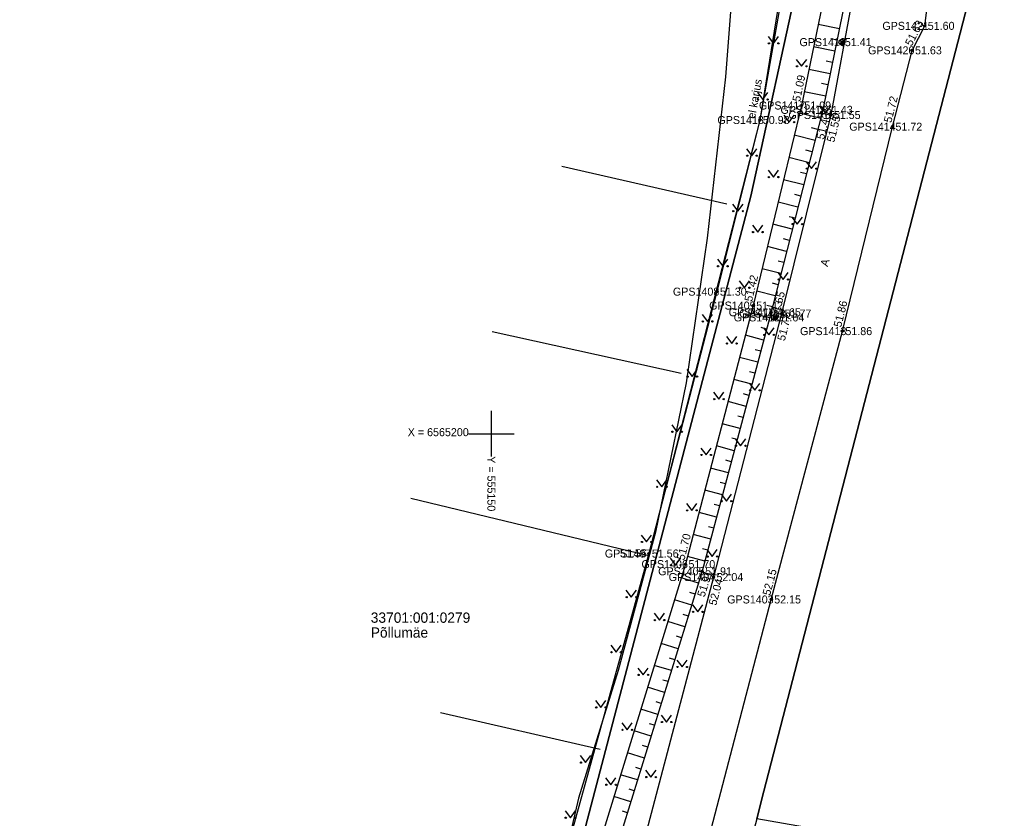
# Model space of a CAD drawing. Extents: x 551623 to 559850, y 6561220 to 6567135.
# Drawn here: x 555108.7 to 555194.4, y 6565166.4 to 6565236.2 of the extents above; entities that cross this region are included whole.
import ezdxf

# ---------------------------------------------------------------- set-up
doc = ezdxf.new("R2010")
doc.units = 0
for name, color, linetype in [('AED', 7, 'Continuous'), ('DTRASS', 7, 'Continuous'), ('HALJASTUS', 7, 'Continuous'), ('KORGUS-EH2000', 7, 'Continuous'), ('KPKAABEL', 7, 'Continuous'), ('MOOTKORG-EH2000', 7, 'Continuous'), ('MOOTMPUNKT', 7, 'Continuous'), ('MOOTNR', 7, 'Continuous'), ('MOOTPIIR', 7, 'Continuous'), ('PIIR', 7, 'Continuous'), ('POST', 7, 'Continuous'), ('RELJEEF', 7, 'Continuous'), ('TEE', 7, 'Continuous'), ('VORK', 7, 'Continuous')]:
    doc.layers.add(name, color=color, linetype=linetype)

msp = doc.modelspace()

# ---------------------------------------------------------------- linework, layer by layer
at = {"layer": 'AED'}
msp.add_lwpolyline([(555179.37, 6565300.078), (555180.242, 6565299.846), (555180.75, 6565290.874), (555180.137, 6565280.616), (555178.982, 6565264.788), (555177.984, 6565255.288), (555177.306, 6565249.05), (555173.486, 6565227.422), (555169.733, 6565212.423), (555163.779, 6565189.534), (555156.086, 6565161.758), (555151.428, 6565143.905), (555146.995, 6565125.891), (555142.273, 6565107.514), (555136.767, 6565086.759), (555131.214, 6565064.984), (555128.386, 6565056.617), (555127.142, 6565056.522)], dxfattribs=at)
at = {"layer": 'DTRASS'}
for p, q in [((555170.609, 6565220.068), (555156.169, 6565223.363)), ((555166.602, 6565205.271), (555150.087, 6565208.914)), ((555163.633, 6565189.361), (555142.954, 6565194.337)), ((555159.513, 6565172.397), (555145.548, 6565175.625))]:
    msp.add_line(p, q, dxfattribs=at)
at = {"layer": 'HALJASTUS'}
for p, q in [((555174.221, 6565234.729), (555174.684, 6565234.122)), ((555174.684, 6565234.122), (555175.13, 6565234.729)), ((555176.678, 6565232.722), (555177.141, 6565232.115)), ((555177.141, 6565232.115), (555177.587, 6565232.722)), ((555173.272, 6565229.82), (555173.736, 6565229.213)), ((555173.736, 6565229.213), (555174.181, 6565229.82)), ((555178.778, 6565228.624), (555179.241, 6565228.017)), ((555179.241, 6565228.017), (555179.687, 6565228.624)), ((555175.593, 6565227.849), (555176.057, 6565227.242)), ((555176.057, 6565227.242), (555176.502, 6565227.849)), ((555172.324, 6565224.911), (555172.788, 6565224.304)), ((555172.788, 6565224.304), (555173.233, 6565224.911)), ((555177.538, 6565223.78), (555178.001, 6565223.173)), ((555178.001, 6565223.173), (555178.447, 6565223.78)), ((555174.214, 6565223.043), (555174.677, 6565222.437)), ((555174.677, 6565222.437), (555175.123, 6565223.043)), ((555171.105, 6565220.065), (555171.568, 6565219.458)), ((555171.568, 6565219.458), (555172.014, 6565220.065)), ((555176.298, 6565218.936), (555176.762, 6565218.329)), ((555176.762, 6565218.329), (555177.207, 6565218.936)), ((555172.834, 6565218.237), (555173.298, 6565217.631)), ((555173.298, 6565217.631), (555173.743, 6565218.237)), ((555169.773, 6565215.246), (555170.236, 6565214.639)), ((555170.236, 6565214.639), (555170.682, 6565215.246)), ((555175.059, 6565214.092), (555175.522, 6565213.485)), ((555175.522, 6565213.485), (555175.968, 6565214.092)), ((555171.682, 6565213.373), (555172.146, 6565212.766)), ((555172.146, 6565212.766), (555172.591, 6565213.373)), ((555168.441, 6565210.426), (555168.904, 6565209.82)), ((555168.904, 6565209.82), (555169.35, 6565210.426)), ((555173.819, 6565209.248), (555174.282, 6565208.642)), ((555174.282, 6565208.642), (555174.728, 6565209.248)), ((555170.561, 6565208.5), (555171.024, 6565207.893)), ((555171.024, 6565207.893), (555171.47, 6565208.5)), ((555167.108, 6565205.607), (555167.572, 6565205)), ((555167.572, 6565205), (555168.017, 6565205.607)), ((555172.579, 6565204.404), (555173.043, 6565203.798)), ((555173.043, 6565203.798), (555173.488, 6565204.404)), ((555169.439, 6565203.627), (555169.903, 6565203.021)), ((555169.903, 6565203.021), (555170.348, 6565203.627)), ((555165.776, 6565200.788), (555166.24, 6565200.181)), ((555166.24, 6565200.181), (555166.685, 6565200.788)), ((555171.34, 6565199.561), (555171.803, 6565198.954)), ((555171.803, 6565198.954), (555172.249, 6565199.561)), ((555168.318, 6565198.755), (555168.781, 6565198.148)), ((555168.781, 6565198.148), (555169.227, 6565198.755)), ((555164.444, 6565195.969), (555164.908, 6565195.362)), ((555164.908, 6565195.362), (555165.353, 6565195.969)), ((555170.1, 6565194.717), (555170.563, 6565194.11)), ((555170.563, 6565194.11), (555171.009, 6565194.717)), ((555167.068, 6565193.916), (555167.531, 6565193.309)), ((555167.531, 6565193.309), (555167.977, 6565193.916)), ((555163.112, 6565191.149), (555163.575, 6565190.543)), ((555163.575, 6565190.543), (555164.021, 6565191.149)), ((555168.86, 6565189.873), (555169.324, 6565189.266)), ((555169.324, 6565189.266), (555169.769, 6565189.873)), ((555165.653, 6565189.12), (555166.117, 6565188.513)), ((555166.117, 6565188.513), (555166.562, 6565189.12)), ((555161.78, 6565186.33), (555162.243, 6565185.723)), ((555162.243, 6565185.723), (555162.689, 6565186.33)), ((555167.591, 6565185.037), (555168.055, 6565184.43)), ((555168.055, 6565184.43), (555168.5, 6565185.037)), ((555164.239, 6565184.324), (555164.703, 6565183.718)), ((555164.703, 6565183.718), (555165.148, 6565184.324)), ((555160.448, 6565181.511), (555160.911, 6565180.904)), ((555160.911, 6565180.904), (555161.357, 6565181.511)), ((555162.825, 6565179.528), (555163.289, 6565178.922)), ((555163.289, 6565178.922), (555163.734, 6565179.528)), ((555166.227, 6565180.227), (555166.69, 6565179.62)), ((555166.69, 6565179.62), (555167.136, 6565180.227)), ((555159.116, 6565176.691), (555159.579, 6565176.085)), ((555159.579, 6565176.085), (555160.025, 6565176.691)), ((555164.862, 6565175.417), (555165.325, 6565174.81)), ((555165.325, 6565174.81), (555165.771, 6565175.417)), ((555161.411, 6565174.733), (555161.874, 6565174.126)), ((555161.874, 6565174.126), (555162.32, 6565174.733)), ((555157.784, 6565171.872), (555158.247, 6565171.265)), ((555158.247, 6565171.265), (555158.693, 6565171.872)), ((555163.497, 6565170.606), (555163.961, 6565170)), ((555163.961, 6565170), (555164.406, 6565170.606)), ((555159.997, 6565169.937), (555160.46, 6565169.33)), ((555160.46, 6565169.33), (555160.906, 6565169.937)), ((555156.451, 6565167.053), (555156.915, 6565166.446)), ((555156.915, 6565166.446), (555157.36, 6565167.053))]:
    msp.add_line(p, q, dxfattribs=at)
for centre in [(555174.283, 6565234.122), (555175.112, 6565234.122), (555176.74, 6565232.115), (555177.569, 6565232.115), (555173.335, 6565229.213), (555174.164, 6565229.213), (555178.84, 6565228.017), (555179.669, 6565228.017), (555175.656, 6565227.242), (555176.485, 6565227.242), (555172.387, 6565224.304), (555173.216, 6565224.304), (555177.6, 6565223.173), (555178.429, 6565223.173), (555174.276, 6565222.437), (555175.105, 6565222.437), (555171.167, 6565219.458), (555171.996, 6565219.458), (555176.361, 6565218.329), (555177.189, 6565218.329), (555172.897, 6565217.631), (555173.725, 6565217.631), (555169.835, 6565214.639), (555170.664, 6565214.639), (555175.121, 6565213.485), (555175.95, 6565213.485), (555171.745, 6565212.766), (555172.574, 6565212.766), (555168.503, 6565209.82), (555169.332, 6565209.82), (555173.881, 6565208.642), (555174.71, 6565208.642), (555170.623, 6565207.893), (555171.452, 6565207.893), (555167.171, 6565205), (555168, 6565205), (555172.642, 6565203.798), (555173.471, 6565203.798), (555169.502, 6565203.021), (555170.33, 6565203.021), (555165.839, 6565200.181), (555166.667, 6565200.181), (555171.402, 6565198.954), (555172.231, 6565198.954), (555168.38, 6565198.148), (555169.209, 6565198.148), (555164.507, 6565195.362), (555165.335, 6565195.362), (555170.162, 6565194.11), (555170.991, 6565194.11), (555167.13, 6565193.309), (555167.959, 6565193.309), (555163.174, 6565190.543), (555164.003, 6565190.543), (555168.923, 6565189.266), (555169.752, 6565189.266), (555165.716, 6565188.513), (555166.545, 6565188.513), (555161.842, 6565185.723), (555162.671, 6565185.723), (555164.302, 6565183.718), (555165.13, 6565183.718), (555167.654, 6565184.43), (555168.483, 6565184.43), (555160.51, 6565180.904), (555161.339, 6565180.904), (555166.289, 6565179.62), (555167.118, 6565179.62), (555162.888, 6565178.922), (555163.716, 6565178.922), (555159.178, 6565176.085), (555160.007, 6565176.085), (555164.924, 6565174.81), (555165.753, 6565174.81), (555161.473, 6565174.126), (555162.302, 6565174.126), (555157.846, 6565171.265), (555158.675, 6565171.265), (555163.559, 6565170), (555164.388, 6565170), (555160.059, 6565169.33), (555160.888, 6565169.33), (555156.514, 6565166.446), (555157.343, 6565166.446)]:
    msp.add_circle(centre, 0.055, dxfattribs=at)
at = {"layer": 'KORGUS-EH2000'}
for centre in [(555186.799, 6565233.51), (555177.118, 6565228.691), (555179.005, 6565228.311), (555173.486, 6565227.422), (555179.697, 6565227.862), (555185.087, 6565226.838), (555169.733, 6565212.423), (555172.906, 6565211.208), (555174.467, 6565210.622), (555175.388, 6565210.507), (555180.709, 6565208.971), (555163.779, 6565189.534), (555166.985, 6565188.606), (555168.444, 6565187.982), (555169.433, 6565187.479), (555174.483, 6565185.521)]:
    msp.add_circle(centre, 0.1, dxfattribs=at)
at = {"layer": 'KPKAABEL'}
msp.add_lwpolyline([(555166.139, 6565359.889), (555169.783, 6565348.422), (555171.572, 6565337.25), (555172.523, 6565325.522), (555172.476, 6565313.268), (555172.511, 6565302.969), (555172.901, 6565290.135), (555172.887, 6565279.431), (555172.817, 6565266.938), (555172.536, 6565254.014), (555171.281, 6565241.464), (555170.488, 6565231.192), (555168.866, 6565217.1), (555167.048, 6565204.461), (555164.351, 6565191.399), (555161.107, 6565179.306), (555157.628, 6565168.142), (555155.008, 6565156.873), (555154.465, 6565156.331), (555152.85, 6565155.986), (555149.5, 6565156.323)], dxfattribs=at)
at = {"layer": 'MOOTMPUNKT'}
for centre in [(555187.911, 6565235.651), (555180.659, 6565234.228), (555186.799, 6565233.51), (555177.118, 6565228.691), (555179.005, 6565228.311), (555173.486, 6565227.422), (555179.697, 6565227.862), (555185.087, 6565226.838), (555169.733, 6565212.423), (555172.906, 6565211.208), (555174.467, 6565210.622), (555175.388, 6565210.507), (555174.77, 6565210.171), (555180.709, 6565208.971), (555163.779, 6565189.534), (555166.985, 6565188.606), (555168.444, 6565187.982), (555169.433, 6565187.479), (555174.483, 6565185.521)]:
    msp.add_circle(centre, 0.1, dxfattribs=at)
at = {"layer": 'MOOTPIIR'}
for points in [[(555159.402, 6565375.941), (555168.348, 6565355.185), (555172.166, 6565344.528), (555174.522, 6565333.321), (555178.521, 6565317.128), (555179.431, 6565307.904), (555179.588, 6565301.089), (555179.37, 6565300.078), (555180.137, 6565280.616), (555177.984, 6565255.288), (555173.486, 6565227.422), (555163.779, 6565189.534), (555156.086, 6565161.758), (555151.428, 6565143.905), (555146.995, 6565125.891), (555142.273, 6565107.514), (555136.767, 6565086.759)], [(555288.412, 6565133.905), (555268.035, 6565138.732), (555253.525, 6565143.622), (555235.12, 6565151.155), (555234.467, 6565152.147), (555233.413, 6565153.879), (555194.166, 6565154.476), (555170.849, 6565163.433), (555168.744, 6565163.563), (555174.483, 6565185.521), (555180.709, 6565208.971), (555185.087, 6565226.838), (555186.799, 6565233.51), (555187.911, 6565235.651), (555189.563, 6565248.443)]]:
    msp.add_lwpolyline(points, dxfattribs=at)
at = {"layer": 'PIIR'}
for points in [[(555171.91, 6565394.64), (555191.35, 6565341.19), (555195.08, 6565294.61), (555195.28, 6565271.63), (555191.64, 6565237.48), (555173.84, 6565168.77), (555173.21, 6565166.35), (555172.58, 6565163.93), (555140.74, 6565041.04), (555133.32, 6565012.53), (555119.68, 6564972.95), (555107.79, 6564965.53), (555093.78, 6564958.98), (555080.97, 6564954.71), (555007.97, 6564939.78), (554928.66, 6564923.99)], [(554924.73, 6564941.05), (555076.32, 6564971.61), (555087.28, 6564975.26), (555098.22, 6564980.37), (555106.03, 6564987.06), (555108.27, 6564991.27), (555117.14, 6565008.97), (555172.7, 6565220.76), (555176.93, 6565240.09), (555179.22, 6565254.85), (555180.41, 6565269.99), (555180.8, 6565287.7), (555180.26, 6565306.43), (555178.11, 6565321.18), (555176.49, 6565331.05), (555172.72, 6565345.23), (555166.64, 6565360.5)], [(555288.85, 6565092.31), (555275.41, 6565088.83), (555273.15, 6565087.34), (555239.11, 6565139), (555231.12, 6565150.64), (555225.89, 6565157.13), (555173.21, 6565166.35), (555173.84, 6565168.77), (555191.64, 6565237.48), (555195.28, 6565271.63), (555195.08, 6565294.61), (555205.15, 6565297.11), (555275.38, 6565300.17), (555292.52, 6565297.57)]]:
    msp.add_lwpolyline(points, dxfattribs=at)
msp.add_lwpolyline([(554962.55, 6565234.93), (555180.26, 6565306.43), (555180.8, 6565287.7), (555180.41, 6565269.99), (555179.22, 6565254.85), (555176.93, 6565240.09), (555172.7, 6565220.76), (555117.14, 6565008.97), (555108.27, 6564991.27)], close=True, dxfattribs=at)
at = {"layer": 'POST'}
for p, q in [((555180.481, 6565234.051), (555180.835, 6565234.405)), ((555174.593, 6565209.995), (555174.947, 6565210.348))]:
    msp.add_line(p, q, dxfattribs=at)
for centre in [(555180.659, 6565234.228), (555174.77, 6565210.171)]:
    msp.add_circle(centre, 0.25, dxfattribs=at)
for centre, radius, start, end in [((555180.659, 6565234.228), 0.225, 224.85406, 45.03563), ((555180.659, 6565234.228), 0.2, 224.84272, 45.04698), ((555180.659, 6565234.228), 0.175, 224.82813, 45.06157), ((555180.659, 6565234.228), 0.15, 224.80867, 45.08103), ((555180.659, 6565234.228), 0.125, 224.78144, 45.10826), ((555180.659, 6565234.228), 0.1, 224.74058, 45.14911), ((555180.659, 6565234.228), 0.075, 224.67249, 45.2172), ((555180.659, 6565234.228), 0.05, 224.53632, 45.35338), ((555180.659, 6565234.228), 0.025, 224.12776, 45.76193), ((555174.77, 6565210.171), 0.225, 224.85406, 45.03563), ((555174.77, 6565210.171), 0.2, 224.84272, 45.04698), ((555174.77, 6565210.171), 0.175, 224.82813, 45.06157), ((555174.77, 6565210.171), 0.15, 224.80867, 45.08103), ((555174.77, 6565210.171), 0.125, 224.78144, 45.10826), ((555174.77, 6565210.171), 0.1, 224.74058, 45.14911), ((555174.77, 6565210.171), 0.075, 224.67249, 45.2172), ((555174.77, 6565210.171), 0.05, 224.53632, 45.35338), ((555174.77, 6565210.171), 0.025, 224.12776, 45.76193)]:
    msp.add_arc(centre, radius, start, end, dxfattribs=at)
at = {"layer": 'RELJEEF'}
for p, q in [((555180.44, 6565235.386), (555178.579, 6565235.764)), ((555180.242, 6565234.406), (555179.682, 6565234.519)), ((555180.043, 6565233.426), (555178.174, 6565233.805)), ((555179.844, 6565232.446), (555179.282, 6565232.56)), ((555179.645, 6565231.466), (555177.77, 6565231.846)), ((555179.446, 6565230.486), (555178.882, 6565230.6)), ((555179.247, 6565229.506), (555177.365, 6565229.888)), ((555179.048, 6565228.526), (555178.483, 6565228.64)), ((555178.811, 6565227.554), (555176.958, 6565228.03)), ((555178.562, 6565226.586), (555178.011, 6565226.727)), ((555178.314, 6565225.617), (555176.49, 6565226.085)), ((555177.817, 6565223.68), (555176.021, 6565224.14)), ((555178.065, 6565224.649), (555177.522, 6565224.788)), ((555177.568, 6565222.711), (555177.034, 6565222.848)), ((555177.32, 6565221.743), (555175.553, 6565222.196)), ((555177.071, 6565220.774), (555176.546, 6565220.909)), ((555176.823, 6565219.805), (555175.085, 6565220.251)), ((555176.574, 6565218.837), (555176.057, 6565218.969)), ((555176.326, 6565217.868), (555174.616, 6565218.307)), ((555175.829, 6565215.931), (555174.148, 6565216.362)), ((555176.077, 6565216.899), (555175.569, 6565217.03)), ((555175.581, 6565214.962), (555175.08, 6565215.09)), ((555175.332, 6565213.994), (555173.679, 6565214.418)), ((555175.084, 6565213.025), (555174.592, 6565213.151)), ((555174.835, 6565212.056), (555173.211, 6565212.473)), ((555174.587, 6565211.088), (555174.104, 6565211.212)), ((555174.334, 6565210.12), (555172.733, 6565210.546)), ((555173.82, 6565208.187), (555172.226, 6565208.611)), ((555174.077, 6565209.154), (555173.597, 6565209.281)), ((555173.562, 6565207.221), (555173.085, 6565207.348)), ((555173.305, 6565206.255), (555171.719, 6565206.677)), ((555173.048, 6565205.288), (555172.573, 6565205.415)), ((555172.791, 6565204.322), (555171.212, 6565204.742)), ((555172.534, 6565203.355), (555172.061, 6565203.481)), ((555172.277, 6565202.389), (555170.705, 6565202.807)), ((555171.763, 6565200.456), (555170.198, 6565200.873)), ((555172.02, 6565201.423), (555171.549, 6565201.548)), ((555171.506, 6565199.49), (555171.037, 6565199.614)), ((555171.248, 6565198.524), (555169.691, 6565198.938)), ((555170.991, 6565197.557), (555170.525, 6565197.681)), ((555170.734, 6565196.591), (555169.184, 6565197.003)), ((555170.477, 6565195.624), (555170.013, 6565195.748)), ((555170.22, 6565194.658), (555168.678, 6565195.068)), ((555169.706, 6565192.725), (555168.171, 6565193.134)), ((555169.963, 6565193.692), (555169.501, 6565193.814)), ((555169.449, 6565191.759), (555168.989, 6565191.881)), ((555169.192, 6565190.792), (555167.664, 6565191.199)), ((555168.934, 6565189.826), (555168.477, 6565189.948)), ((555168.677, 6565188.86), (555167.157, 6565189.264)), ((555168.417, 6565187.894), (555167.964, 6565188.034)), ((555168.121, 6565186.939), (555166.615, 6565187.406)), ((555167.529, 6565185.029), (555166.026, 6565185.495)), ((555167.825, 6565185.984), (555167.373, 6565186.124)), ((555167.233, 6565184.074), (555166.782, 6565184.213)), ((555166.937, 6565183.118), (555165.436, 6565183.583)), ((555166.641, 6565182.163), (555166.191, 6565182.303)), ((555166.345, 6565181.208), (555164.847, 6565181.672)), ((555166.049, 6565180.253), (555165.6, 6565180.392)), ((555165.753, 6565179.298), (555164.258, 6565179.761)), ((555165.161, 6565177.387), (555163.669, 6565177.849)), ((555165.457, 6565178.342), (555165.009, 6565178.481)), ((555164.865, 6565176.432), (555164.418, 6565176.571)), ((555164.569, 6565175.477), (555163.08, 6565175.938)), ((555164.273, 6565174.522), (555163.826, 6565174.66)), ((555163.977, 6565173.567), (555162.491, 6565174.027)), ((555163.681, 6565172.611), (555163.235, 6565172.749)), ((555163.385, 6565171.656), (555161.902, 6565172.116)), ((555162.793, 6565169.746), (555161.313, 6565170.204)), ((555163.089, 6565170.701), (555162.644, 6565170.839)), ((555162.201, 6565167.835), (555160.724, 6565168.293)), ((555162.497, 6565168.791), (555162.053, 6565168.928)), ((555161.905, 6565166.88), (555161.462, 6565167.017))]:
    msp.add_line(p, q, dxfattribs=at)
for points in [[(555184.566, 6565294.895), (555185.953, 6565280.072), (555185.143, 6565263.746), (555184.046, 6565254.819), (555183.226, 6565249.112), (555179.005, 6565228.311), (555174.467, 6565210.622), (555168.444, 6565187.982), (555160.102, 6565161.063), (555157.57, 6565157.837)], [(555184.566, 6565294.895), (555182.784, 6565279.965), (555183.347, 6565264.524), (555181.678, 6565255.565), (555181.412, 6565249.474), (555177.118, 6565228.691), (555172.906, 6565211.208), (555166.985, 6565188.606), (555158.553, 6565161.251), (555157.57, 6565157.837)]]:
    msp.add_lwpolyline(points, dxfattribs=at)
at = {"layer": 'TEE'}
for points in [[(555165.93, 6565378.047), (555174.733, 6565357.312), (555178.536, 6565346.409), (555181.58, 6565335.07), (555184.177, 6565320.727), (555185.301, 6565309.018), (555186.111, 6565294.522), (555186.299, 6565280.132), (555185.431, 6565263.333), (555184.399, 6565254.7), (555183.594, 6565248.995), (555179.697, 6565227.862), (555175.388, 6565210.507), (555169.433, 6565187.479), (555162.32, 6565160.507), (555157.772, 6565142.96), (555152.674, 6565123.751), (555148.003, 6565106.069), (555142.307, 6565084.705)], [(555114.997, 6564980.207), (555119.473, 6564986.791), (555121.429, 6564990.442), (555124.132, 6564996.667), (555128.448, 6565009.121), (555131.982, 6565022.769), (555137.234, 6565043.213), (555142.087, 6565062.036), (555147.465, 6565082.979), (555153.125, 6565104.459), (555157.981, 6565122.311), (555163.2, 6565141.618), (555168.3, 6565162.209), (555168.744, 6565163.563), (555174.483, 6565185.521), (555180.709, 6565208.971), (555185.087, 6565226.838), (555186.799, 6565233.51), (555187.911, 6565235.651)]]:
    msp.add_lwpolyline(points, dxfattribs=at)
at = {"layer": 'VORK'}
for p, q in [((555150, 6565202), (555150, 6565198)), ((555148, 6565200), (555152, 6565200))]:
    msp.add_line(p, q, dxfattribs=at)

# ---------------------------------------------------------------- texts
at = {"layer": 'AED'}
msp.add_text('el karjus', height=0.7, rotation=79.8196, dxfattribs=at).set_placement((555173.072, 6565227.497))
at = {"layer": 'KORGUS-EH2000'}
for s, rotation, p in [(' 51.63', 62.54419, (555186.643, 6565233.59)), (' 51.09', 78.32599, (555176.946, 6565228.727)), (' 51.72', 75.61247, (555184.918, 6565226.882)), (' 51.43', 75.61311, (555179.027, 6565225.415)), (' 51.55', 76.0581, (555179.932, 6565225.177)), (' 51.42', 76.45536, (555172.736, 6565211.248)), (' 51.65', 75.10159, (555175.033, 6565209.828)), (' 51.86', 76.23101, (555180.539, 6565209.012)), (' 51.77', 75.49999, (555175.599, 6565207.814)), (' 51.70', 75.31908, (555166.815, 6565188.65)), (' 52.15', 75.13042, (555174.313, 6565185.566)), (' 51.91', 72.78192, (555168.572, 6565185.429)), (' 52.04', 75.226, (555169.603, 6565184.698))]:
    msp.add_text(s, height=0.7, rotation=rotation, dxfattribs=at).set_placement(p)
for s, p in [(' 50.98', (555173.486, 6565227.072)), (' 51.30', (555169.733, 6565212.073)), (' 51.56', (555160.987, 6565189.209))]:
    msp.add_text(s, height=0.7, dxfattribs=at).set_placement(p)
at = {"layer": 'MOOTKORG-EH2000'}
for s, p in [(' 51.60', (555187.911, 6565235.301)), (' 51.41', (555180.659, 6565233.878)), (' 51.63', (555186.799, 6565233.16)), (' 51.09', (555177.118, 6565228.341)), (' 51.43', (555179.005, 6565227.961)), (' 50.98', (555173.486, 6565227.072)), (' 51.55', (555179.697, 6565227.512)), (' 51.72', (555185.087, 6565226.488)), (' 51.30', (555169.733, 6565212.073)), (' 51.42', (555172.906, 6565210.857)), (' 51.65', (555174.467, 6565210.272)), (' 51.64', (555174.77, 6565209.821)), (' 51.77', (555175.388, 6565210.157)), (' 51.86', (555180.709, 6565208.621)), (' 51.56', (555163.779, 6565189.184)), (' 51.70', (555166.985, 6565188.256)), (' 51.91', (555168.444, 6565187.632)), (' 52.04', (555169.433, 6565187.129)), (' 52.15', (555174.483, 6565185.171))]:
    msp.add_text(s, height=0.7, dxfattribs=at).set_placement(p)
at = {"layer": 'MOOTNR'}
for s, p in [('GPS1421 ', (555184.202, 6565235.301)), ('GPS1419 ', (555176.949, 6565233.878)), ('GPS1420 ', (555182.949, 6565233.16)), ('GPS1417 ', (555173.408, 6565228.341)), ('GPS1416 ', (555175.295, 6565227.961)), ('GPS1418 ', (555169.776, 6565227.072)), ('GPS1415 ', (555175.987, 6565227.512)), ('GPS1414 ', (555181.307, 6565226.488)), ('GPS1408 ', (555165.883, 6565212.073)), ('GPS1409 ', (555169.056, 6565210.857)), ('GPS1410 ', (555170.758, 6565210.272)), ('GPS1411 ', (555171.2, 6565209.821)), ('GPS1412 ', (555171.679, 6565210.157)), ('GPS1413 ', (555176.999, 6565208.621)), ('GPS1407 ', (555159.929, 6565189.184)), ('GPS1406 ', (555163.135, 6565188.256)), ('GPS1405 ', (555164.594, 6565187.632)), ('GPS1404 ', (555165.513, 6565187.129)), ('GPS1403 ', (555170.633, 6565185.171))]:
    msp.add_text(s, height=0.7, dxfattribs=at).set_placement(p)
at = {"layer": 'PIIR'}
for s, p in [('33701:001:0279', (555139.459, 6565183.481)), ('Põllumäe', (555139.459, 6565182.181))]:
    msp.add_text(s, height=0.9, dxfattribs=at).set_placement(p)
at = {"layer": 'TEE'}
msp.add_text('A', height=0.7, rotation=73.10591, dxfattribs=at).set_placement((555179.419, 6565214.561))
at = {"layer": 'VORK'}
msp.add_text('X = 6565200', height=0.7, dxfattribs=at).set_placement((555142.693, 6565199.789))
msp.add_text('Y = 555150 ', height=0.7, rotation=270, dxfattribs=at).set_placement((555149.658, 6565198.039))

doc.saveas('drawing.dxf')
